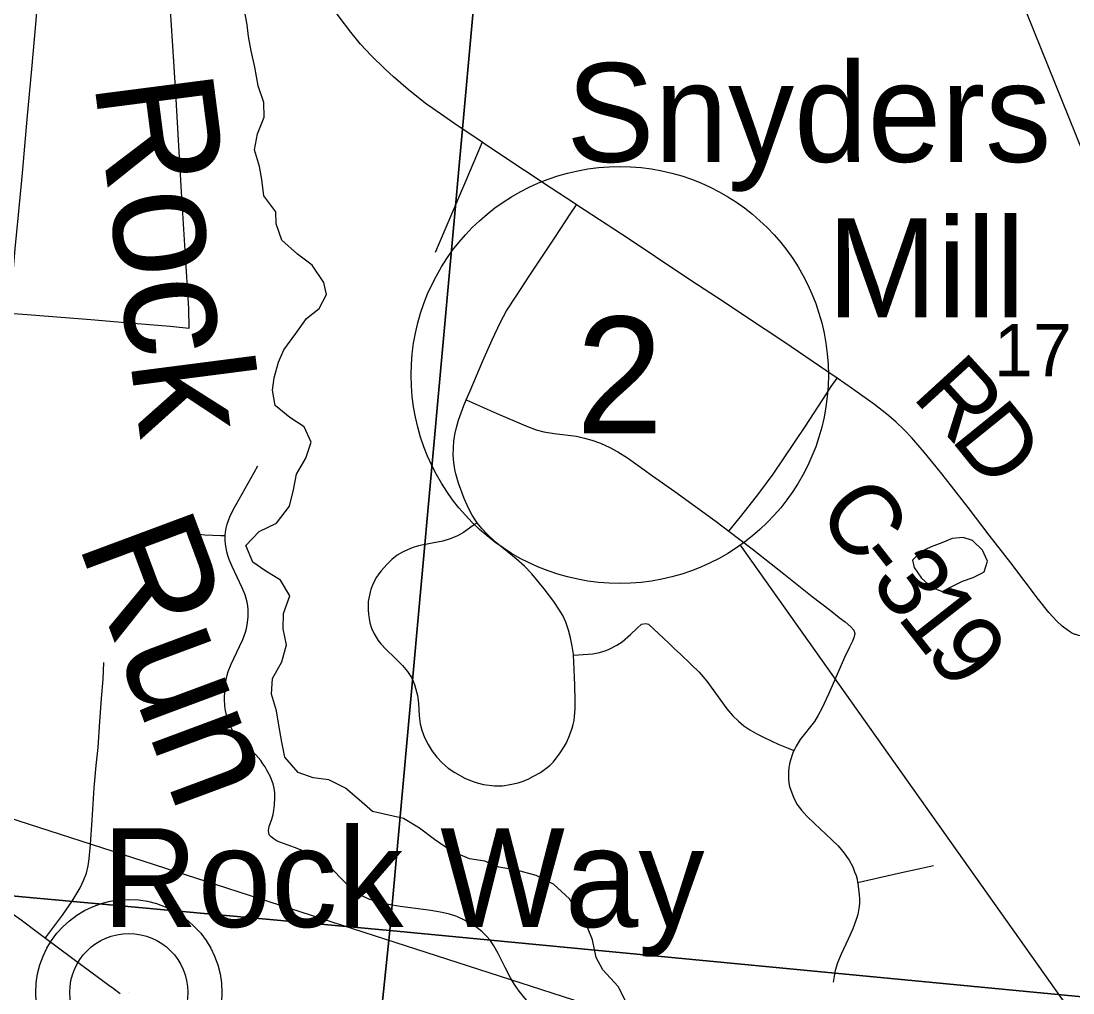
# Model space of a CAD drawing. Extents: x 0 to 1134, y 0 to 440.
# Drawn here: x 454.78 to 480, y 240.95 to 264.26 of the extents above; entities that cross this region are included whole.
import ezdxf

# ---------------------------------------------------------------- set-up
doc = ezdxf.new("R2010")
doc.units = 0
for name, color, linetype in [('GM_X_County_Road', 7, 'Continuous'), ('GM_X_County_Road_Text', 7, 'Continuous'), ('GM_X_Minor_Lake', 7, 'Continuous'), ('GM_X_Minor_River', 7, 'Continuous'), ('GM_X_Minor_River_Text', 7, 'Continuous'), ('GM_X_Section', 7, 'Continuous'), ('GM_X_Section_Text', 7, 'Continuous'), ('GM_X_Township_Road', 7, 'Continuous'), ('GM_X_Unincorporated', 7, 'Continuous'), ('GM_X_Unincorporated_Location', 7, 'Continuous'), ('GM_X_Unincorporated_Text', 7, 'Continuous'), ('SH_Data', 7, 'Continuous'), ('SH_Masking', 7, 'Continuous'), ('SH_Text', 7, 'Continuous')]:
    doc.layers.add(name, color=color, linetype=linetype)

msp = doc.modelspace()

# ---------------------------------------------------------------- linework, layer by layer
at = {"layer": 'GM_X_County_Road'}
msp.add_line((456.99, 241.067), (457.161, 240.94), dxfattribs=at)
for points in [[(465.836, 261.355), (465.183, 261.792), (464.659, 262.164), (464.501, 262.269), (464.354, 262.384), (464.065, 262.618), (463.713, 262.921), (463.509, 263.11), (463.175, 263.43), (462.925, 263.703), (462.688, 263.99), (462.408, 264.36), (462.142, 264.743)], [(468.098, 259.855), (468.046, 259.889), (467.494, 260.254), (466.853, 260.679), (465.925, 261.295), (465.836, 261.355)], [(474.345, 255.696), (474.098, 255.866), (473.072, 256.565), (472.174, 257.162), (471.617, 257.532), (470.842, 258.036), (469.994, 258.602), (469.358, 259.026), (468.098, 259.855)], [(476.722, 253.565), (476.436, 253.922), (476.135, 254.262), (475.954, 254.457), (475.751, 254.651), (475.539, 254.835), (475.245, 255.065), (474.712, 255.443), (474.345, 255.696)], [(483.659, 250.121), (483.306, 250.045), (481.777, 249.724), (481.407, 249.65), (481.043, 249.573), (480.678, 249.508), (480.496, 249.491), (480.314, 249.495), (480.223, 249.506), (480.134, 249.524), (480.068, 249.544), (480.048, 249.55), (479.967, 249.585), (479.89, 249.632), (479.745, 249.745), (479.611, 249.871), (479.423, 250.074), (479.173, 250.39), (478.513, 251.266), (477.994, 251.929), (477.491, 252.595), (476.855, 253.399), (476.722, 253.565)], [(453.546, 243.402), (453.635, 243.381), (453.763, 243.342), (453.889, 243.292), (454.011, 243.235), (454.152, 243.149), (454.784, 242.701), (455.175, 242.408), (455.369, 242.265)], [(455.369, 242.265), (455.996, 241.805), (456.892, 241.14), (456.99, 241.067)]]:
    msp.add_lwpolyline(points, dxfattribs=at)
at = {"layer": 'GM_X_Minor_Lake'}
for points in [[(477.796, 251.01), (477.869, 251.048), (477.95, 251.309), (477.828, 251.572), (477.591, 251.801), (477.365, 251.871), (477.103, 251.85), (476.853, 251.75), (476.603, 251.649), (476.363, 251.537), (476.157, 251.334)], [(476.157, 251.334), (476.19, 251.151), (476.37, 250.899), (476.606, 250.681), (476.867, 250.577), (477.094, 250.7), (477.356, 250.824), (477.607, 250.913), (477.796, 251.01)]]:
    msp.add_lwpolyline(points, dxfattribs=at)
at = {"layer": 'GM_X_Minor_River'}
for points in [[(463.212, 245.306), (462.886, 245.584), (462.559, 245.861), (462.163, 246.06), (461.787, 246.11), (461.424, 246.239), (461.11, 246.608), (461.035, 246.962), (460.96, 247.374), (460.907, 247.716), (460.787, 248.117), (460.815, 248.493), (461.036, 248.889), (461.144, 249.299), (461.069, 249.687), (461.074, 250.052), (461.227, 250.472), (461.004, 250.851), (460.631, 251.084), (460.337, 251.281), (460.171, 251.682), (460.495, 252.021), (460.908, 252.221), (461.22, 252.628), (461.316, 253.015), (461.39, 253.39), (461.611, 253.775), (461.741, 254.162), (461.575, 254.529), (461.225, 254.749), (460.875, 255.039), (460.811, 255.404), (460.849, 255.7), (460.956, 256.076), (461.086, 256.371), (461.375, 256.766), (461.631, 257.129), (461.93, 257.364), (462.105, 257.705), (462.041, 257.991), (461.761, 258.404), (461.411, 258.671), (461.039, 259.006), (460.896, 259.396), (460.888, 259.681), (460.608, 260.072), (460.557, 260.46), (460.503, 260.769), (460.383, 261.17), (460.456, 261.557), (460.61, 261.954), (460.603, 262.308), (460.471, 262.709), (460.386, 263.155), (460.299, 263.543), (460.235, 263.886), (460.205, 264.172), (460.13, 264.561)], [(469.299, 240.715), (469.098, 241.103), (468.727, 241.505), (468.57, 241.802), (468.483, 242.224), (468.36, 242.52), (468.204, 242.84), (467.934, 243.207), (467.551, 243.562), (467.133, 243.771), (466.657, 243.899), (466.238, 243.971), (465.898, 244.11), (465.536, 244.169), (465.106, 244.355), (464.699, 244.631), (464.338, 244.907), (463.954, 245.137), (463.212, 245.306)]]:
    msp.add_lwpolyline(points, dxfattribs=at)
at = {"layer": 'GM_X_Section'}
for points in [[(434.906, 275.318), (466.346, 272.53), (463.627, 242.452), (432.306, 245.32)], [(466.346, 272.53), (496.343, 269.642), (493.567, 239.575), (463.627, 242.452)], [(432.306, 245.32), (463.627, 242.452), (460.45, 211.914), (429.777, 214.186)], [(463.627, 242.452), (493.567, 239.575), (490.882, 209.496), (460.45, 211.914)]]:
    msp.add_lwpolyline(points, close=True, dxfattribs=at)
at = {"layer": 'GM_X_Township_Road'}
for points in [[(455.189, 264.86), (455.129, 264.184), (455.038, 263.103), (454.922, 261.91), (454.81, 260.613), (454.714, 259.612), (454.638, 258.795), (454.581, 258.135), (454.529, 257.478), (454.511, 257.251), (455.032, 257.217), (456.461, 257.105), (457.476, 257.018), (458.357, 256.94), (458.733, 256.9), (458.818, 256.893), (458.808, 257.368), (458.722, 258.758), (458.632, 260.167), (458.555, 261.406), (458.493, 262.531), (458.414, 263.783), (458.37, 264.519)], [(465.836, 261.355), (465.411, 260.355), (464.711, 258.709)], [(465.456, 255.174), (465.547, 255.39), (465.851, 256.109), (466.078, 256.616), (466.276, 257.036), (466.421, 257.312), (466.667, 257.683), (466.967, 258.142), (467.218, 258.528), (467.585, 259.079), (467.961, 259.649), (468.098, 259.855)], [(471.754, 252.024), (471.823, 252.111), (472.06, 252.411), (472.47, 252.932), (472.813, 253.391), (473.586, 254.546), (474.093, 255.318), (474.204, 255.497), (474.345, 255.696)], [(465.207, 253.401), (465.185, 253.507), (465.156, 253.676), (465.146, 253.849), (465.151, 254.028), (465.161, 254.188), (465.18, 254.342), (465.219, 254.511), (465.267, 254.685), (465.397, 255.037), (465.456, 255.174)], [(465.456, 255.174), (465.6, 255.111), (466.172, 254.859), (466.887, 254.549), (467.129, 254.46), (467.316, 254.411), (467.563, 254.366), (468.096, 254.302), (468.288, 254.253), (468.47, 254.208), (468.673, 254.139), (468.9, 254.036), (469.087, 253.932), (469.319, 253.784), (469.925, 253.355), (470.453, 252.975), (471.449, 252.255), (471.754, 252.024)], [(459.679, 251.919), (459.685, 252.004), (459.701, 252.098), (459.723, 252.191), (459.787, 252.37), (459.866, 252.541), (460.37, 253.435), (460.462, 253.596)], [(465.721, 252.228), (465.687, 252.271), (465.6, 252.406), (465.508, 252.58), (465.407, 252.813), (465.272, 253.178), (465.219, 253.347), (465.207, 253.401)], [(465.721, 252.228), (465.624, 252.159), (465.393, 251.995), (465.243, 251.913), (465.074, 251.841), (464.895, 251.783), (464.639, 251.735), (464.311, 251.672), (464.156, 251.628), (464.045, 251.58), (463.925, 251.522), (463.799, 251.45), (463.669, 251.344), (463.563, 251.237), (463.481, 251.148), (463.413, 251.078), (463.36, 251.006), (463.307, 250.919), (463.234, 250.788), (463.171, 250.639), (463.138, 250.494), (463.109, 250.339), (463.104, 250.146), (463.114, 250.025), (463.128, 249.934), (463.147, 249.827), (463.186, 249.697), (463.251, 249.566), (463.295, 249.481), (463.347, 249.401), (463.407, 249.327), (463.537, 249.192), (463.738, 249), (463.93, 248.802), (464.048, 248.664), (464.099, 248.591), (464.143, 248.513), (464.182, 248.431), (464.215, 248.347), (464.243, 248.261), (464.284, 248.084), (464.312, 247.902), (464.33, 247.597), (464.354, 247.408), (464.393, 247.257), (464.422, 247.167), (464.457, 247.079), (464.54, 246.912), (464.64, 246.753), (464.755, 246.604), (464.882, 246.467), (464.951, 246.403), (465.025, 246.343), (465.181, 246.238), (465.425, 246.1), (465.595, 246.027), (465.716, 245.989), (465.871, 245.951), (466.132, 245.919)], [(468.028, 249.05), (468.026, 249.077), (467.998, 249.264), (467.956, 249.47), (467.908, 249.654), (467.841, 249.847), (467.768, 250.001), (467.672, 250.156), (467.556, 250.339), (467.324, 250.643), (467.029, 251.006), (466.856, 251.189), (466.651, 251.364), (466.434, 251.542), (466.151, 251.773), (465.957, 251.957), (465.832, 252.087), (465.721, 252.228)], [(458.921, 251.967), (459.186, 251.94), (459.575, 251.924), (459.679, 251.919)], [(466.901, 240.781), (466.721, 240.997), (466.612, 241.15), (466.515, 241.311), (466.389, 241.562), (466.218, 241.897), (466.116, 242.081), (466.028, 242.215), (465.941, 242.31), (465.84, 242.414), (465.713, 242.52), (465.559, 242.619), (465.397, 242.707), (465.23, 242.783), (465.057, 242.84), (464.879, 242.883), (464.606, 242.928), (463.869, 243.026), (463.594, 243.075), (463.412, 243.115), (463.231, 243.167), (463.144, 243.196), (463.058, 243.23), (462.973, 243.27), (462.891, 243.317), (462.812, 243.37), (462.666, 243.49), (462.463, 243.684), (462.273, 243.889), (462.144, 244.019), (462.076, 244.079), (462.003, 244.135), (461.928, 244.185), (461.848, 244.229), (461.682, 244.307), (461.337, 244.442), (460.986, 244.569), (460.924, 244.595), (460.848, 244.64), (460.783, 244.692), (460.736, 244.746), (460.715, 244.847), (460.732, 244.946), (460.796, 245.118), (460.827, 245.233), (460.846, 245.335), (460.863, 245.46), (460.87, 245.627), (460.866, 245.748), (460.85, 245.86), (460.824, 245.969), (460.798, 246.047), (460.761, 246.133), (460.679, 246.294), (460.633, 246.373), (460.583, 246.449), (460.529, 246.523), (460.41, 246.662), (460.28, 246.79), (460.142, 246.914), (460.073, 246.98), (459.947, 247.122), (459.891, 247.2), (459.84, 247.281), (459.795, 247.366), (459.758, 247.454), (459.728, 247.544), (459.687, 247.729), (459.673, 247.823), (459.66, 248.012), (459.667, 248.2), (459.688, 248.388), (459.725, 248.574), (459.752, 248.664), (459.82, 248.84), (460.02, 249.262), (460.098, 249.43), (460.163, 249.602), (460.188, 249.69), (460.207, 249.779), (460.227, 249.961), (460.227, 250.144), (460.219, 250.235), (460.205, 250.325), (460.184, 250.414), (460.156, 250.501), (460.085, 250.67), (459.844, 251.176), (459.772, 251.35), (459.741, 251.44), (459.717, 251.531), (459.699, 251.624), (459.686, 251.718), (459.679, 251.813), (459.678, 251.854), (459.679, 251.919)], [(471.754, 252.024), (472.313, 251.599), (473.067, 251.002), (473.748, 250.46), (474.179, 250.128), (474.399, 249.957), (474.542, 249.848), (474.675, 249.735), (474.744, 249.651), (474.769, 249.572), (474.749, 249.468), (474.719, 249.39), (474.645, 249.242), (474.527, 248.995), (474.34, 248.571), (474.14, 248.113), (473.981, 247.774), (473.895, 247.612), (473.802, 247.463), (473.463, 247.026), (473.363, 246.872), (473.321, 246.791), (473.311, 246.767)], [(468.028, 249.05), (468.15, 249.06), (468.487, 249.087), (468.654, 249.117), (468.731, 249.138), (468.812, 249.167), (468.896, 249.204), (469.065, 249.29), (469.193, 249.369), (469.395, 249.547), (469.555, 249.702), (469.661, 249.794), (469.758, 249.808), (469.825, 249.794), (469.956, 249.678), (470.186, 249.46), (470.319, 249.332), (470.452, 249.206), (470.586, 249.082), (470.851, 248.83), (471.037, 248.644), (471.221, 248.432), (471.704, 247.766), (471.848, 247.597), (471.979, 247.466), (472.114, 247.355), (472.254, 247.259), (472.423, 247.162), (472.597, 247.075), (472.935, 246.921), (473.171, 246.824), (473.311, 246.767)], [(466.132, 245.919), (466.229, 245.915), (466.324, 245.921), (466.511, 245.947), (466.697, 245.992), (466.794, 246.023), (466.94, 246.081), (467.072, 246.15), (467.237, 246.24), (467.396, 246.356), (467.469, 246.417), (467.536, 246.486), (467.598, 246.558), (467.711, 246.708), (467.813, 246.868), (467.856, 246.953), (467.932, 247.125), (467.997, 247.301), (468.022, 247.393), (468.04, 247.486), (468.053, 247.58), (468.068, 247.768), (468.07, 247.956), (468.056, 248.33), (468.039, 248.889), (468.028, 249.05)], [(455.369, 242.265), (455.397, 242.303), (455.778, 242.82), (456.011, 243.149), (456.199, 243.47), (456.283, 243.646), (456.355, 243.822), (456.395, 243.999), (456.42, 244.171), (456.448, 244.508), (456.492, 245.101), (456.54, 245.867), (456.588, 246.409), (456.632, 246.841), (456.676, 247.463), (456.716, 248.016), (456.756, 248.477), (456.772, 248.874)], [(473.311, 246.767), (473.284, 246.707), (473.227, 246.533), (473.207, 246.444), (473.191, 246.354), (473.182, 246.263), (473.178, 246.172), (473.181, 246.081), (473.191, 245.99), (473.209, 245.901), (473.234, 245.814), (473.3, 245.643), (473.384, 245.48), (473.491, 245.331), (473.619, 245.187), (473.802, 245.015), (474.078, 244.763), (474.369, 244.482), (474.512, 244.305), (474.571, 244.221), (474.636, 244.132), (474.724, 243.974), (474.767, 243.859), (474.8, 243.769), (474.825, 243.676), (474.839, 243.603)], [(474.839, 243.603), (474.981, 243.634), (475.366, 243.718), (475.888, 243.836), (476.372, 243.94), (476.658, 244.004)], [(474.839, 243.603), (474.843, 243.583), (474.875, 243.303), (474.882, 243.21), (474.882, 243.116), (474.875, 243.021), (474.842, 242.834), (474.798, 242.687), (474.724, 242.49), (474.611, 242.243), (474.443, 241.883), (474.354, 241.671), (474.3, 241.493), (474.275, 241.355), (474.254, 241.211)]]:
    msp.add_lwpolyline(points, dxfattribs=at)
at = {"layer": 'GM_X_Unincorporated'}
for radius in [2.232, 1.415]:
    msp.add_circle((457.368, 240.962), radius, dxfattribs=at)
at = {"layer": 'GM_X_Unincorporated_Location'}
msp.add_line((457.368, 240.962), (457.368, 240.962), dxfattribs=at)
at = {"layer": 'SH_Data'}
for p, q in [((489.705, 237.569), (477.425, 268.108)), ((482.477, 236.95), (472.027, 251.691)), ((479.602, 237.05), (448.08, 247.22))]:
    msp.add_line(p, q, dxfattribs=at)
at = {"layer": 'SH_Masking'}
msp.add_circle((469.136, 255.77), 5, dxfattribs=at)
at = {"layer": 'SH_Text'}
msp.add_circle((469.136, 255.77), 5, dxfattribs=at)

# ---------------------------------------------------------------- texts
at = {"layer": 'GM_X_County_Road_Text'}
for s, rotation, p in [('R', 312.4491, (476.117, 255.247)), ('D', 308.9534, (477.044, 254.235)), ('C', 307.8418, (473.82, 252.457)), ('-', 307.8699, (474.68, 251.351)), ('3', 307.9095, (475.11, 250.797)), ('1', 308.0964, (475.759, 249.964)), ('9', 308.6654, (476.418, 249.123))]:
    msp.add_text(s, height=1.705, rotation=rotation, dxfattribs=at).set_placement(p)
at = {"layer": 'GM_X_Minor_River_Text'}
for s, height, rotation, p in [('Rock', 2.844, 277.3727, (456.531, 262.812)), ('Run', 2.8428, 290.4322, (456.134, 251.751))]:
    msp.add_text(s, height=height, rotation=rotation, dxfattribs=at).set_placement(p)
at = {"layer": 'GM_X_Section_Text'}
msp.add_text('17', height=1.2557, rotation=0, dxfattribs=at).set_placement((478.106, 255.739))
at = {"layer": 'GM_X_Unincorporated_Text'}
for s, p in [('Snyders', (467.856, 260.883)), ('Mill', (474.106, 257.158)), ('Rock Way', (456.732, 242.533))]:
    msp.add_text(s, height=2.3693, rotation=0, dxfattribs=at).set_placement(p)
at = {"layer": 'SH_Text'}
msp.add_text('2', height=2.8, dxfattribs=at).set_placement((468.091, 254.37))

doc.saveas('drawing.dxf')
